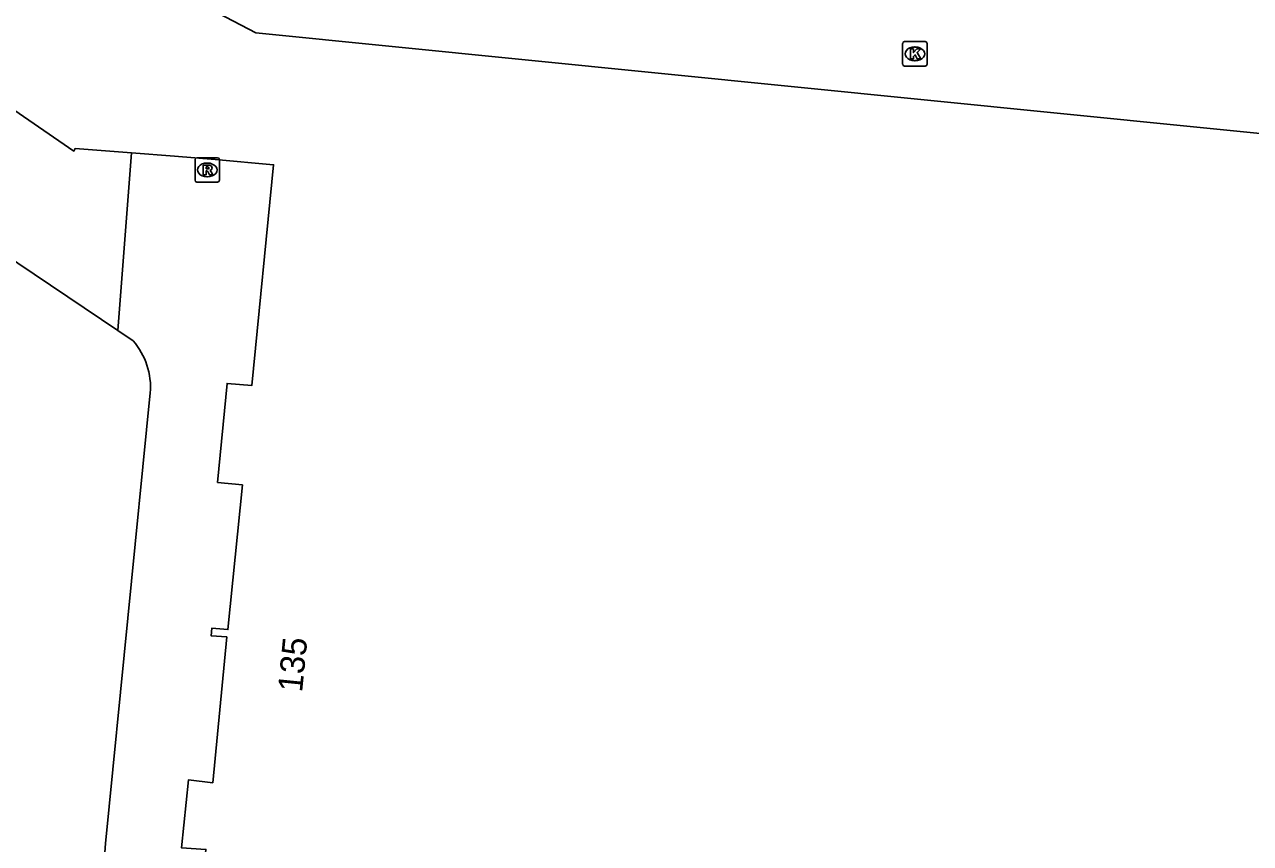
# Model space of a CAD drawing. Extents: x 161696 to 162377, y 380761 to 381673.
# Drawn here: x 161890.3 to 161940.5, y 381564 to 381597.5 of the extents above; entities that cross this region are included whole.
import ezdxf

# ---------------------------------------------------------------- set-up
doc = ezdxf.new("R2010")
doc.units = 0
for name, color, linetype in [('IMGEO_Kolk', 7, 'Continuous'), ('IMGEO_Pand', 7, 'Continuous'), ('IMGEO_Pand_nummerreeks', 7, 'Continuous'), ('IMGEO_Parkeervlak_open', 7, 'Continuous'), ('IMGEO_Rijbaan_lokaal_open', 7, 'Continuous'), ('IMGEO_Rioolput', 7, 'Continuous')]:
    doc.layers.add(name, color=color, linetype=linetype)

msp = doc.modelspace()

# ---------------------------------------------------------------- linework, layer by layer
at = {"layer": 'IMGEO_Kolk'}
for p, q in [((161926.301, 381595.904), (161926.301, 381596.756)), ((161926.376, 381596.83), (161927.228, 381596.83)), ((161926.789, 381596.61), (161926.814, 381596.61)), ((161927.302, 381596.756), (161927.302, 381595.904)), ((161926.812, 381596.05), (161926.787, 381596.05)), ((161927.228, 381595.83), (161926.376, 381595.83))]:
    msp.add_line(p, q, dxfattribs=at)
for points in [[(161926.301, 381595.904), (161926.301, 381596.756)], [(161926.376, 381596.83), (161927.228, 381596.83)], [(161926.622, 381596.53), (161926.745, 381596.53), (161926.745, 381596.379), (161926.875, 381596.53), (161927.039, 381596.53), (161926.893, 381596.379), (161927.046, 381596.13), (161926.894, 381596.13), (161926.809, 381596.294), (161926.745, 381596.227), (161926.745, 381596.13), (161926.622, 381596.13), (161926.622, 381596.53)], [(161927.302, 381596.756), (161927.302, 381595.904)], [(161927.228, 381595.83), (161926.376, 381595.83)]]:
    msp.add_lwpolyline(points, dxfattribs=at)
for centre, start, end in [((161926.378, 381596.754), 91.552, 178.448), ((161926.378, 381596.754), 91.552, 178.448), ((161927.226, 381596.754), 1.552, 88.448), ((161927.226, 381596.754), 1.552, 88.448), ((161926.378, 381595.906), 181.552, 268.448), ((161926.378, 381595.906), 181.552, 268.448), ((161927.226, 381595.906), 271.552, 358.448), ((161927.226, 381595.906), 271.552, 358.448)]:
    msp.add_arc(centre, 0.0765, start, end, dxfattribs=at)
for centre, major_axis, ratio, start_param, end_param in [((161926.788, 381596.33), (-0.387, 0.002), 0.722429, 4.712389, 7.853982), ((161926.813, 381596.33), (-0.39, 0.002), 0.717154, 1.570796, 4.712389)]:
    msp.add_ellipse(centre, major_axis=major_axis, ratio=ratio, start_param=start_param, end_param=end_param, dxfattribs=at)
at = {"layer": 'IMGEO_Pand'}
for points in [[(161903.767, 381605.762), (161898.414, 381601.672), (161896.689, 381598.826), (161899.797, 381597.187), (161965.736, 381590.579)], [(161875.918, 381603.654), (161892.35, 381592.351), (161892.403, 381592.461), (161894.708, 381592.278)], [(161965.736, 381590.579), (161969.134, 381590.238), (161967.539, 381575.292), (161965.771, 381559.352), (161964.328, 381544.976), (161901.563, 381551.263), (161896.587, 381551.761), (161897.762, 381563.755), (161896.757, 381563.827), (161897.041, 381566.604), (161898.041, 381566.487), (161898.61, 381572.458), (161897.973, 381572.509), (161897.998, 381572.816), (161898.658, 381572.76), (161899.253, 381578.681), (161898.237, 381578.782), (161898.628, 381582.84), (161899.637, 381582.747), (161900.534, 381591.786), (161898.135, 381592.006), (161896.471, 381592.138), (161894.708, 381592.278)]]:
    msp.add_lwpolyline(points, dxfattribs=at)
at = {"layer": 'IMGEO_Parkeervlak_open'}
msp.add_lwpolyline([(161894.708, 381592.278), (161894.15, 381585.001)], dxfattribs=at)
at = {"layer": 'IMGEO_Rijbaan_lokaal_open'}
for points in [[(161894.15, 381585.001), (161875.614, 381597.463)], [(161894.15, 381585.001), (161894.778, 381584.58)], [(161895.481, 381582.445), (161893.647, 381564.002)]]:
    msp.add_lwpolyline(points, dxfattribs=at)
for centre, radius, start, end in [((161892.553, 381582.664), 2.937, 355.7232, 40.7276), ((161921.701, 381561.937), 28.13, 175.7906, 188.0601)]:
    msp.add_arc(centre, radius, start, end, dxfattribs=at)
at = {"layer": 'IMGEO_Rioolput'}
for p, q in [((161897.313, 381591.152), (161897.313, 381592.004)), ((161897.388, 381592.078), (161898.24, 381592.078)), ((161897.801, 381591.858), (161897.826, 381591.858)), ((161898.314, 381592.004), (161898.314, 381591.152)), ((161898.24, 381591.078), (161897.388, 381591.078)), ((161897.824, 381591.298), (161897.799, 381591.298))]:
    msp.add_line(p, q, dxfattribs=at)
for points in [[(161897.313, 381591.152), (161897.313, 381592.004)], [(161897.388, 381592.078), (161898.24, 381592.078)], [(161898.314, 381592.004), (161898.314, 381591.152)], [(161897.902, 381591.776), (161897.65, 381591.778), (161897.65, 381591.378)], [(161897.65, 381591.378), (161897.774, 381591.378), (161897.774, 381591.54), (161897.785, 381591.54)], [(161897.828, 381591.697), (161897.774, 381591.697), (161897.774, 381591.616)], [(161897.774, 381591.616), (161897.826, 381591.616)], [(161897.832, 381591.511), (161897.903, 381591.378), (161898.043, 381591.378), (161897.978, 381591.504)], [(161898.24, 381591.078), (161897.388, 381591.078)]]:
    msp.add_lwpolyline(points, dxfattribs=at)
for centre, radius, start, end in [((161897.39, 381592.002), 0.0765, 91.552, 178.448), ((161897.39, 381592.002), 0.0765, 91.552, 178.448), ((161898.238, 381592.002), 0.0765, 1.552, 88.448), ((161898.238, 381592.002), 0.0765, 1.552, 88.448), ((161897.784, 381591.487), 0.0533, 26.0293, 88.6989), ((161897.81, 381591.805), 0.19, 274.7715, 282.9687), ((161897.834, 381591.601), 0.0964, 77.0061, 93.1865), ((161897.848, 381591.658), 0.0378, 276.6634, 79.6772), ((161897.901, 381591.666), 0.109, 350.3612, 89.416), ((161897.899, 381591.666), 0.112, 277.5842, 350.9817), ((161897.883, 381591.451), 0.108, 29.5134, 73.7905), ((161897.39, 381591.154), 0.0765, 181.552, 268.448), ((161897.39, 381591.154), 0.0765, 181.552, 268.448), ((161898.238, 381591.154), 0.0765, 271.552, 358.448), ((161898.238, 381591.154), 0.0765, 271.552, 358.448)]:
    msp.add_arc(centre, radius, start, end, dxfattribs=at)
for centre, major_axis, ratio, start_param, end_param in [((161897.8, 381591.578), (-0.387, 0.002), 0.722429, 4.712389, 7.853982), ((161897.825, 381591.578), (-0.39, 0.002), 0.717154, 1.570796, 4.712389)]:
    msp.add_ellipse(centre, major_axis=major_axis, ratio=ratio, start_param=start_param, end_param=end_param, dxfattribs=at)

# ---------------------------------------------------------------- texts
at = {"layer": 'IMGEO_Pand_nummerreeks'}
msp.add_text('135', height=1, rotation=84.368, dxfattribs=at).set_placement((161901.699, 381570.17))

doc.saveas('drawing.dxf')
